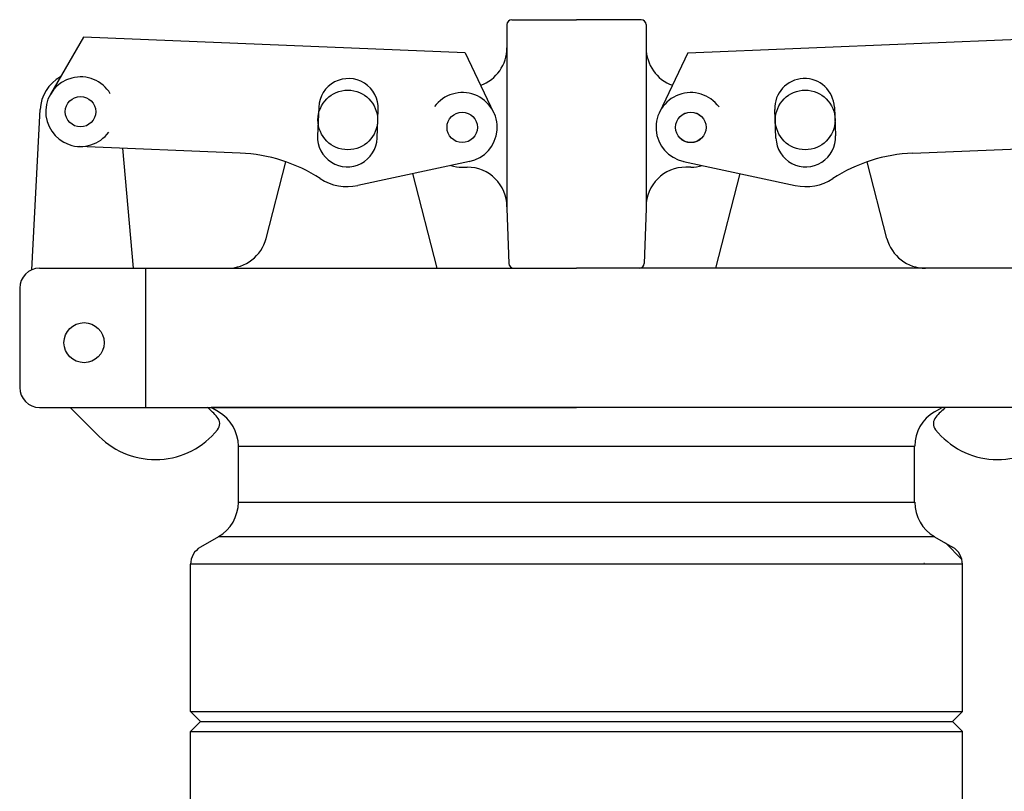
# Model space of a CAD drawing. Extents: x 1529 to 4201, y -422 to 622.
# Tile 292 of 460: x 2193.35 to 2199.54, y 494.52 to 499.37. Entities that reach past the tile are written whole.
import ezdxf

# ---------------------------------------------------------------- set-up
doc = ezdxf.new("R2010")
doc.units = 0
doc.header["$MEASUREMENT"] = 0
doc.layers.add('FILL-CAP', color=1, linetype='CONTINUOUS')
doc.layers.add('SWIVEL-ADAPTOR', color=1, linetype='CONTINUOUS')

msp = doc.modelspace()

# ---------------------------------------------------------------- linework, layer by layer
at = {"layer": 'FILL-CAP', "linetype": 'Continuous'}
for p, q in [((2196.41661, 499.34331), (2196.41661, 499.19756)), ((2196.44786, 499.37456), (2196.85411, 499.37456)), ((2197.26036, 499.37456), (2196.85411, 499.37456)), ((2197.29161, 499.34331), (2197.29161, 499.19756)), ((2193.75553, 499.26443), (2193.54719, 498.90601)), ((2196.15476, 499.16595), (2193.75553, 499.26443)), ((2197.55346, 499.16595), (2199.95269, 499.26443)), ((2196.15476, 499.16595), (2196.33303, 498.79166)), ((2196.41661, 499.19756), (2196.41661, 498.18706)), ((2197.29161, 499.19756), (2197.29161, 498.19756)), ((2197.55346, 499.16595), (2197.37519, 498.79166)), ((2193.43139, 497.80259), (2193.48239, 498.80947)), ((2195.23349, 498.8247), (2195.22611, 498.64485)), ((2195.60079, 498.62947), (2195.60818, 498.80932)), ((2198.10743, 498.62947), (2198.10004, 498.80932)), ((2198.47473, 498.8247), (2198.48211, 498.64485)), ((2194.73995, 498.53594), (2193.72734, 498.57751)), ((2194.06906, 497.81206), (2194.00317, 498.56619)), ((2198.96827, 498.53594), (2199.98088, 498.57751)), ((2194.90264, 497.99982), (2195.02649, 498.48162)), ((2196.18168, 498.48377), (2195.47927, 498.33218)), ((2197.52654, 498.48377), (2198.22895, 498.33218)), ((2198.80557, 497.99982), (2198.68173, 498.48162)), ((2195.97864, 497.81282), (2195.82591, 498.40699)), ((2196.13561, 498.44756), (2196.16661, 498.44756)), ((2197.57261, 498.44756), (2197.54161, 498.44756)), ((2197.72958, 497.81282), (2197.88231, 498.40699)), ((2196.41661, 498.19756), (2196.41661, 498.18706)), ((2196.41661, 498.18706), (2196.42865, 497.84222)), ((2197.29161, 498.18706), (2197.27957, 497.84222)), ((2197.29161, 498.19756), (2197.29161, 498.18706)), ((2193.47911, 497.81206), (2194.66052, 497.81206)), ((2194.14661, 496.93706), (2194.14661, 497.81206)), ((2194.66052, 497.81206), (2196.85411, 497.81206)), ((2199.0477, 497.81206), (2196.85411, 497.81206)), ((2200.22911, 497.81206), (2199.0477, 497.81206)), ((2193.35411, 497.68706), (2193.35411, 497.06206)), ((2193.47911, 496.93706), (2196.85411, 496.93706)), ((2193.67128, 496.93706), (2193.85414, 496.75494)), ((2200.22911, 496.93706), (2196.85411, 496.93706))]:
    msp.add_line(p, q, dxfattribs=at)
at = {"layer": 'FILL-CAP', "color": 7, "linetype": 'Continuous'}
for centre, radius in [((2193.73631, 498.79607), 0.0955), ((2195.41661, 498.74406), 0.1875), ((2198.29161, 498.74406), 0.1875), ((2196.13561, 498.69756), 0.0955), ((2197.57261, 498.69756), 0.0955), ((2193.75861, 497.34406), 0.126)]:
    msp.add_circle(centre, radius, dxfattribs=at)
at = {"layer": 'FILL-CAP', "linetype": 'Continuous'}
msp.add_circle((2197.57261, 498.69756), 0.096, dxfattribs=at)
for centre, radius, start, end in [((2196.44786, 499.34331), 0.03125, 90, 180), ((2197.26036, 499.34331), 0.03125, 0, 90), ((2196.16661, 499.19756), 0.25, 289.892293, 0), ((2197.54161, 499.19756), 0.25, 180, 250.107707), ((2193.73207, 498.79682), 0.25, 119.01975, 177.100106), ((2193.73638, 498.79607), 0.2188, 31.207475, 324.090131), ((2196.13686, 498.6975), 0.2187, 281.184003, 143.400114), ((2197.57261, 498.69756), 0.2187, 35.923386, 258.139497), ((2194.69894, 497.53679), 1, 57.003012, 87.64961), ((2199.00928, 497.53679), 1, 92.35039, 122.996988), ((2196.13561, 498.69756), 0.25, 253.199633, 269.999877), ((2197.57261, 498.69756), 0.25, 270.000123, 286.800367), ((2196.16661, 498.19756), 0.25, 0, 90), ((2197.54161, 498.19756), 0.25, 90, 180), ((2195.41345, 498.63716), 0.312, 237.003012, 282.178318), ((2198.29477, 498.63716), 0.312, 257.821682, 302.996988), ((2194.66052, 498.06206), 0.25, 270, 345.58427), ((2199.0477, 498.06206), 0.25, 194.41573, 270), ((2196.45988, 497.84331), 0.03125, 182, 270), ((2197.24834, 497.84331), 0.03125, 270, 358), ((2193.47911, 497.68706), 0.125, 90, 180), ((2193.47911, 497.06206), 0.125, 180, 270), ((2194.21718, 496.5503), 0.5, 40.753152, 50.670514), ((2199.49104, 496.5503), 0.5, 129.329486, 139.246848), ((2194.5486, 496.83591), 0.0625, 321.339848, 40.753152), ((2199.15962, 496.83591), 0.0625, 139.246848, 218.660152), ((2194.20697, 497.10921), 0.5, 225.115836, 321.339848), ((2199.50125, 497.10921), 0.5, 218.660152, 314.884164)]:
    msp.add_arc(centre, radius, start, end, dxfattribs=at)
at = {"layer": 'FILL-CAP', "color": 1, "linetype": 'Continuous'}
for centre, start, end in [((2195.42083, 498.81701), 357.64961, 177.64961), ((2198.28739, 498.81701), 2.35039, 182.35039), ((2195.41345, 498.63716), 177.64961, 357.649627), ((2198.29477, 498.63716), 182.350373, 2.35039)]:
    msp.add_arc(centre, 0.1875, start, end, dxfattribs=at)
at = {"layer": 'SWIVEL-ADAPTOR', "linetype": 'Continuous'}
for p, q in [((2194.60411, 496.90963), (2194.55681, 496.93706)), ((2194.60411, 496.90963), (2194.55681, 496.93706)), ((2194.60411, 496.90963), (2194.55681, 496.93706)), ((2194.60411, 496.90963), (2194.55681, 496.93706)), ((2199.15141, 496.93706), (2194.55681, 496.93706)), ((2199.10411, 496.90963), (2199.15141, 496.93706)), ((2199.10411, 496.90963), (2199.15141, 496.93706)), ((2199.10411, 496.90963), (2199.15141, 496.93706)), ((2199.10411, 496.90963), (2199.15141, 496.93706)), ((2194.72911, 496.34126), (2194.72911, 496.69329)), ((2194.72911, 496.34126), (2194.72911, 496.69329)), ((2198.97911, 496.34126), (2198.97911, 496.69329)), ((2198.97911, 496.34126), (2198.97911, 496.69329)), ((2194.60411, 496.12438), (2194.49033, 496.05867)), ((2194.60411, 496.12438), (2194.49033, 496.05867)), ((2199.10411, 496.12438), (2199.21789, 496.05867)), ((2199.10411, 496.12438), (2199.21789, 496.05867)), ((2199.27665, 495.98068), (2199.17249, 496.08538)), ((2194.42783, 495.02555), (2194.42783, 495.95076)), ((2194.42783, 495.02555), (2194.42783, 495.95076)), ((2199.04161, 495.95611), (2199.0368, 495.95611)), ((2199.04161, 495.95611), (2199.0368, 495.95611)), ((2199.28039, 495.02555), (2199.28039, 495.95076)), ((2199.28039, 495.02555), (2199.28039, 495.95076)), ((2194.42783, 495.02555), (2194.49033, 494.96305)), ((2199.28039, 495.02555), (2199.21789, 494.96305)), ((2194.49033, 494.96305), (2194.42783, 494.90055)), ((2199.21789, 494.96305), (2199.28039, 494.90055)), ((2194.42783, 493.97534), (2194.42783, 494.90055)), ((2194.42783, 493.97534), (2194.42783, 494.90055)), ((2199.28039, 493.97534), (2199.28039, 494.90055)), ((2199.28039, 493.97534), (2199.28039, 494.90055))]:
    msp.add_line(p, q, dxfattribs=at)
at = {"layer": 'SWIVEL-ADAPTOR', "color": 7}
for p, q in [((2194.72964, 496.69329), (2198.97964, 496.69329)), ((2194.72964, 496.34126), (2198.98018, 496.34126)), ((2194.60405, 496.12502), (2199.10524, 496.12502)), ((2199.28093, 495.95076), (2194.42836, 495.95076)), ((2194.42783, 495.02555), (2199.28039, 495.02555)), ((2194.42783, 494.90055), (2199.28039, 494.90055))]:
    msp.add_line(p, q, dxfattribs=at)
at = {"layer": 'SWIVEL-ADAPTOR'}
msp.add_line((2194.49033, 494.96305), (2199.21789, 494.96305), dxfattribs=at)
at = {"layer": 'SWIVEL-ADAPTOR', "linetype": 'Continuous'}
for centre, radius, start, end in [((2194.47911, 496.69329), 0.24947, 0, 59.981633), ((2194.47911, 496.69329), 0.24947, 0, 59.981633), ((2199.22911, 496.69329), 0.24947, 120.018367, 180), ((2199.22911, 496.69329), 0.24947, 120.018367, 180), ((2194.47911, 496.34126), 0.24947, 299.91219, 0), ((2194.47911, 496.34126), 0.24947, 299.91219, 0), ((2199.22911, 496.34126), 0.24947, 180, 240.08781), ((2199.22911, 496.34126), 0.24947, 180, 240.08781), ((2194.55283, 495.95076), 0.12447, 120.079762, 180), ((2194.55283, 495.95076), 0.12447, 120.079762, 180), ((2199.15539, 495.95076), 0.12447, 0, 59.920238), ((2199.15539, 495.95076), 0.12447, 0, 59.920238)]:
    msp.add_arc(centre, radius, start, end, dxfattribs=at)

doc.saveas('drawing.dxf')
